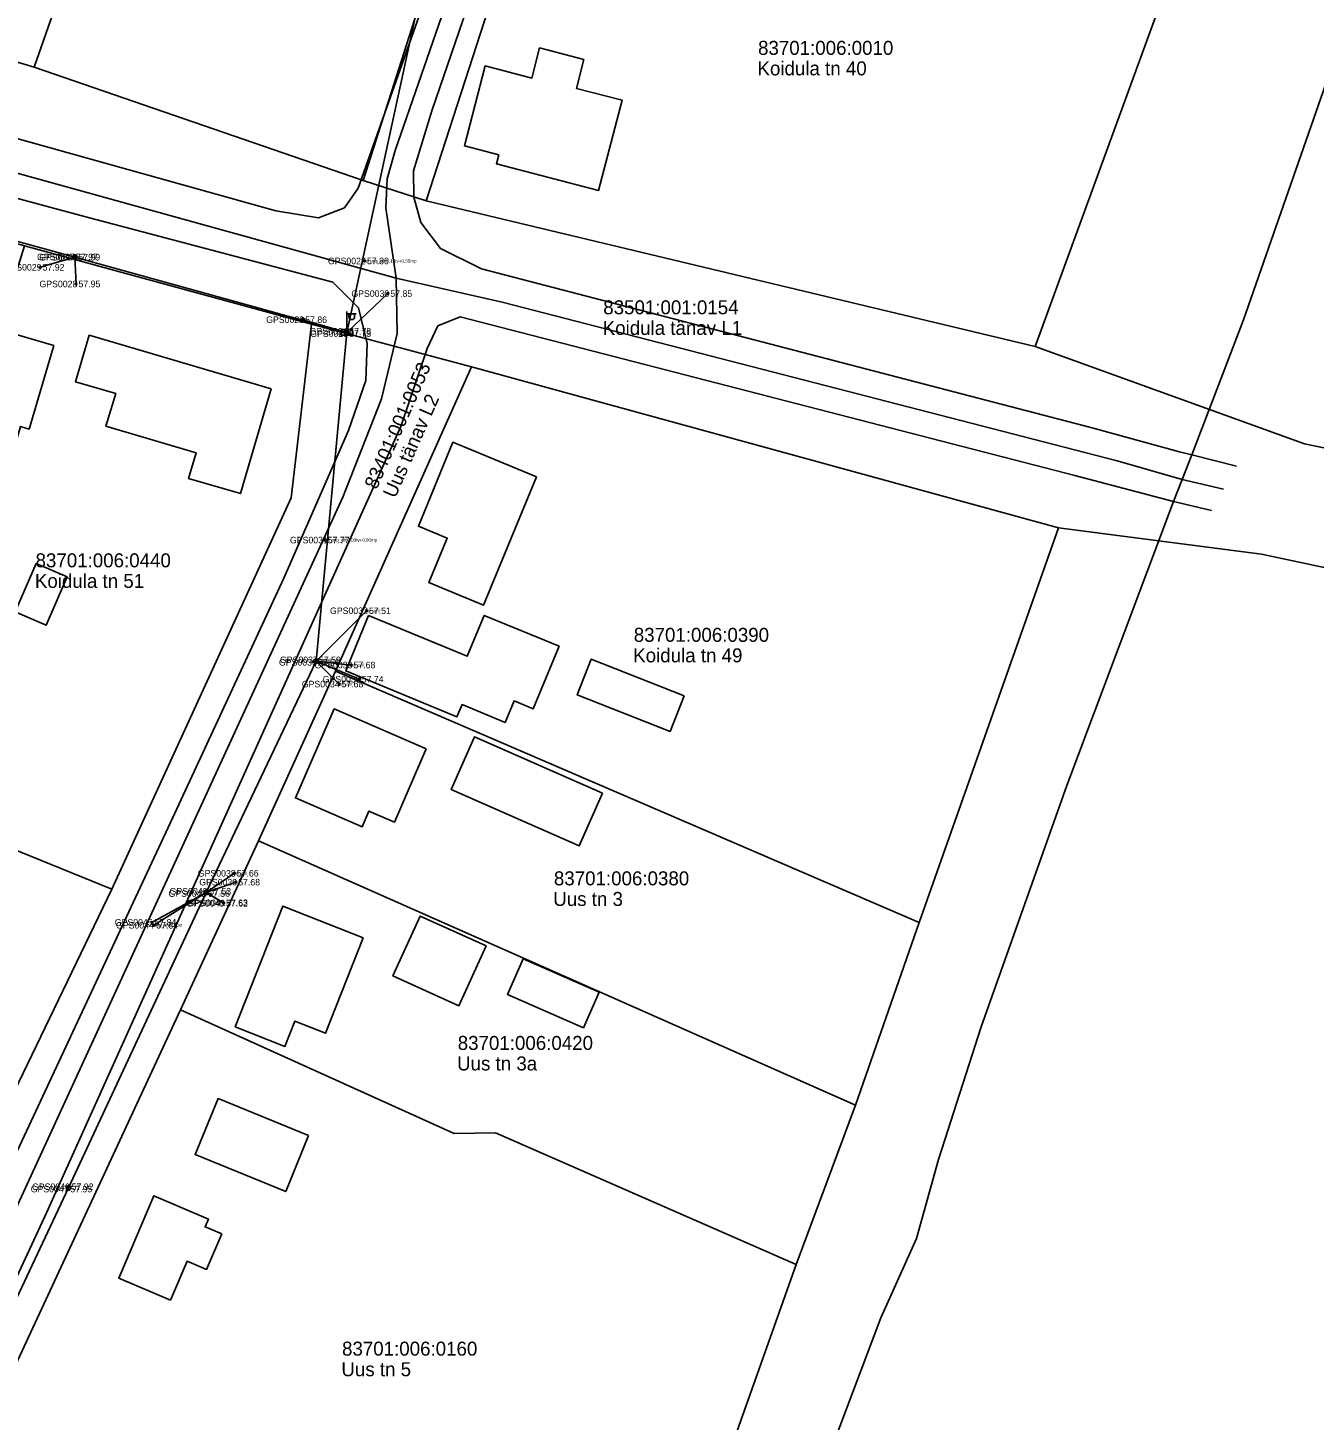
# Model space of a CAD drawing. Extents: x 580119 to 583377, y 6518915 to 6520820.
# Drawn here: x 581849.5 to 581987.4, y 6519438.4 to 6519587.7 of the extents above; entities that cross this region are included whole.
import ezdxf

# ---------------------------------------------------------------- set-up
doc = ezdxf.new("R2010")
doc.units = 0
for name, color, linetype in [('ELRAJATISMP', 7, 'Continuous'), ('Hoone Elu- või ühiskondlik hoone', 7, 'Continuous'), ('Hoone Kõrval- või tootmishoone', 7, 'Continuous'), ('L_AADRESS', 7, 'Continuous'), ('MAAMUDEL', 7, 'Continuous'), ('MOOTKORG-EH2000', 7, 'Continuous'), ('MOOTMPUNKT', 7, 'Continuous'), ('MOOTNR', 7, 'Continuous'), ('MPOHULIIN', 7, 'Continuous'), ('Muu rajatis Katusealune', 7, 'Continuous'), ('PIIR', 7, 'Continuous'), ('POST', 7, 'Continuous'), ('Rippe kõrgus', 7, 'Continuous'), ('SIOHULIIN', 7, 'Continuous'), ('Tee Liiklusala', 7, 'Continuous'), ('Tee Muu tee Pinnas', 7, 'Continuous'), ('Tee Rada Pinnas', 7, 'Continuous'), ('Tee Tänav Kruuskate', 7, 'Continuous'), ('Tee Tänav Püsikate', 7, 'Continuous'), ('TUNNUS', 7, 'Continuous')]:
    doc.layers.add(name, color=color, linetype=linetype)

msp = doc.modelspace()

# ---------------------------------------------------------------- linework, layer by layer
at = {"layer": 'ELRAJATISMP'}
for p, q in [((581883.57, 6519555.3), (581883.57, 6519554.7)), ((581883.84, 6519555.3), (581883.84, 6519554.7))]:
    msp.add_line(p, q, dxfattribs=at)
msp.add_lwpolyline([(581883.1, 6519555.3), (581884.3, 6519555.3), (581884.3, 6519554.7), (581883.1, 6519554.7)], close=True, dxfattribs=at)
at = {"layer": 'Hoone Elu- või ühiskondlik hoone'}
for points in [[(581909.12, 6519584.25), (581908.31, 6519581.17), (581913.23, 6519579.89), (581910.69, 6519570.23), (581899.73, 6519573.09), (581899.98, 6519574.04), (581896.3, 6519575), (581898.54, 6519583.57), (581903.52, 6519582.27), (581904.37, 6519585.5)], [(581875.6, 6519548.94), (581872.29, 6519537.71), (581866.74, 6519539.34), (581867.55, 6519542.08), (581857.89, 6519544.93), (581858.93, 6519548.44), (581854.62, 6519549.71), (581856.09, 6519554.69)], [(581904.04, 6519539.52), (581898.35, 6519525.75), (581892.49, 6519528.17), (581894.46, 6519532.95), (581891.37, 6519534.22), (581895.08, 6519543.22)], [(581892.22, 6519510.33), (581888.8, 6519502.48), (581886.08, 6519503.67), (581885.34, 6519501.97), (581878.19, 6519505.09), (581882.34, 6519514.62)], [(581885.47, 6519490.09), (581881.41, 6519479.85), (581878.14, 6519481.15), (581877.06, 6519478.43), (581871.74, 6519480.54), (581876.86, 6519493.48)], [(581870.31, 6519458.34), (581868.67, 6519454.52), (581866.59, 6519455.41), (581864.8, 6519451.23), (581859.26, 6519453.6), (581863.03, 6519462.43), (581868.86, 6519459.93), (581868.51, 6519459.1)]]:
    msp.add_lwpolyline(points, close=True, dxfattribs=at)
at = {"layer": 'Hoone Kõrval- või tootmishoone'}
for points in [[(581852.3, 6519553.58), (581849.64, 6519544.63), (581848.73, 6519544.91), (581846.28, 6519536.63), (581844.05, 6519529.11), (581839.44, 6519530.48), (581841.68, 6519537.99), (581846.78, 6519555.21)], [(581906.45, 6519521.36), (581903.68, 6519514.64), (581901.63, 6519515.48), (581900.68, 6519513.18), (581896.05, 6519515.09), (581895.51, 6519513.79), (581883.59, 6519518.7), (581886.04, 6519524.64), (581896.62, 6519520.27), (581898.43, 6519524.66)], [(581919.86, 6519516.04), (581918.36, 6519512.22), (581908.4, 6519516.13), (581909.89, 6519519.95)], [(581911.1, 6519505.58), (581908.61, 6519499.94), (581894.89, 6519505.99), (581897.39, 6519511.64)], [(581898.63, 6519489.21), (581895.72, 6519482.8), (581888.65, 6519485.99), (581891.55, 6519492.41)], [(581910.74, 6519484.27), (581909.07, 6519480.44), (581900.94, 6519483.99), (581902.61, 6519487.82)], [(581879.61, 6519468.87), (581877.15, 6519462.88), (581867.44, 6519466.86), (581869.9, 6519472.84)]]:
    msp.add_lwpolyline(points, close=True, dxfattribs=at)
at = {"layer": 'MOOTMPUNKT'}
for centre in [(581854.42, 6519563.09), (581850.84, 6519561.98), (581854.66, 6519563.06), (581885.6, 6519562.66), (581854.68, 6519560.19), (581888.11, 6519559.16), (581878.98, 6519556.36), (581883.7, 6519554.87), (581883.71, 6519555.12), (581881.39, 6519532.73), (581885.82, 6519525.15), (581880.46, 6519519.89), (581880.35, 6519519.62), (581884.16, 6519519.33), (581882.87, 6519517.29), (581885.04, 6519517.81), (581871.65, 6519497), (581871.8, 6519496.05), (581868.58, 6519494.83), (581868.7, 6519495.07), (581870.49, 6519493.84), (581870.5, 6519493.78), (581862.82, 6519491.74), (581863.02, 6519491.43), (581853.81, 6519463.14), (581853.95, 6519463.39)]:
    msp.add_circle(centre, 0.1, dxfattribs=at)
at = {"layer": 'MPOHULIIN'}
for p, q in [((581854.54, 6519563.07), (581850.84, 6519561.98)), ((581854.54, 6519563.07), (581854.68, 6519560.19)), ((581868.64, 6519494.95), (581871.8, 6519496.05)), ((581863.02, 6519491.43), (581868.64, 6519494.95)), ((581870.5, 6519493.78), (581868.64, 6519494.95))]:
    msp.add_line(p, q, dxfattribs=at)
for points in [[(581804.37, 6519358.03), (581821.7, 6519394.85), (581841.05, 6519436.04), (581853.88, 6519463.27), (581868.64, 6519494.95), (581880.41, 6519519.75), (581883.7, 6519555), (581891.66, 6519591.76), (581904.02, 6519627.3), (581914.64, 6519657.71), (581927.94, 6519691.6), (581940.64, 6519722.83), (581945.1, 6519721.72)], [(581883.7, 6519555), (581854.54, 6519563.07), (581818.06, 6519573.09)]]:
    msp.add_lwpolyline(points, dxfattribs=at)
at = {"layer": 'Muu rajatis Katusealune'}
msp.add_lwpolyline([(581853.73, 6519528.8), (581851.48, 6519523.59), (581848.16, 6519525.02), (581850.42, 6519530.23)], close=True, dxfattribs=at)
at = {"layer": 'PIIR'}
for points in [[(581928.38, 6519692.46), (581940.85, 6519717.73), (581950.45, 6519719.52), (581925.35, 6519668.32), (581907.23, 6519615.45), (581892.2, 6519569.11), (581885.44, 6519571.27), (581900.52, 6519618.54), (581916.9, 6519667.86)], [(581821.94, 6519597.83), (581838.33, 6519642.8), (581866.9, 6519631.31), (581850.19, 6519583.45), (581823.24, 6519591.57)], [(581866.9, 6519631.31), (581900.52, 6519618.54), (581885.44, 6519571.27), (581850.19, 6519583.45)], [(581907.23, 6519615.45), (581946.48, 6519600.74), (581971.28, 6519591.31), (581957.5, 6519553.49), (581892.2, 6519569.11)], [(581849.15, 6519564.27), (581879.93, 6519555.87), (581877.74, 6519537.26), (581858.5, 6519495.3), (581831.14, 6519506.4)], [(581877.74, 6519537.26), (581879.93, 6519555.87), (581897.06, 6519551.32), (581882.48, 6519518.68), (581874.23, 6519500.49), (581865.87, 6519482.37), (581845.35, 6519438.27), (581825.12, 6519395.18), (581814.75, 6519373.22), (581805.38, 6519353), (581791.82, 6519323.65), (581791.83, 6519322.5), (581778.45, 6519323.92), (581794.59, 6519358.62), (581807.45, 6519386.29), (581812.35, 6519397.12), (581832.11, 6519439.05), (581842.31, 6519461.71), (581858.5, 6519495.3)], [(581897.06, 6519551.32), (581960, 6519534.06), (581945.04, 6519491.74), (581882.48, 6519518.68)], [(581882.48, 6519518.68), (581945.04, 6519491.74), (581938.21, 6519472.15), (581874.23, 6519500.49)], [(581831.14, 6519506.4), (581858.5, 6519495.3), (581842.31, 6519461.71), (581812.64, 6519476.07)], [(581874.23, 6519500.49), (581938.21, 6519472.15), (581931.87, 6519455.05), (581899.64, 6519469.17), (581895.22, 6519469.11), (581865.87, 6519482.37)], [(581865.87, 6519482.37), (581895.22, 6519469.11), (581899.64, 6519469.17), (581931.87, 6519455.05), (581915.03, 6519407.6), (581845.35, 6519438.27)]]:
    msp.add_lwpolyline(points, close=True, dxfattribs=at)
msp.add_lwpolyline([(582024.21, 6519522.16), (581981.75, 6519531.22), (581960, 6519534.06), (581897.06, 6519551.32), (581879.93, 6519555.87), (581849.15, 6519564.27), (581818.32, 6519573.11), (581821.94, 6519597.83), (581823.24, 6519591.57), (581850.19, 6519583.45), (581885.44, 6519571.27), (581892.2, 6519569.11), (581957.5, 6519553.49), (581986.35, 6519543.04), (582028.98, 6519534.21)], dxfattribs=at)
at = {"layer": 'POST'}
for p, q in [((581883.7, 6519555.25), (581883.7, 6519557.25)), ((581883.7, 6519557), (581884.7, 6519557)), ((581883.93, 6519556.68), (581883.93, 6519557)), ((581884.54, 6519556.68), (581884.54, 6519557)), ((581883.7, 6519555), (581883.7, 6519555))]:
    msp.add_line(p, q, dxfattribs=at)
for points in [[(581878.98, 6519556.36), (581883.7, 6519555)], [(581885.04, 6519517.81), (581880.41, 6519519.75)]]:
    msp.add_lwpolyline(points, dxfattribs=at)
for centre, radius in [((581854.54, 6519563.07), 0.25), ((581878.98, 6519556.36), 0.2), ((581883.7, 6519555), 0.25), ((581880.41, 6519519.75), 0.25), ((581885.04, 6519517.81), 0.125), ((581885.04, 6519517.81), 0.105), ((581885.04, 6519517.81), 0.0851), ((581885.04, 6519517.81), 0.0651), ((581885.04, 6519517.81), 0.0451), ((581885.04, 6519517.81), 0.0251), ((581885.04, 6519517.81), 0.00511), ((581868.64, 6519494.95), 0.25), ((581853.88, 6519463.27), 0.25)]:
    msp.add_circle(centre, radius, dxfattribs=at)
msp.add_arc((581884.23, 6519556.68), 0.306, 180, 0, dxfattribs=at)
at = {"layer": 'SIOHULIIN'}
for p, q in [((581883.7, 6519555), (581888.11, 6519559.16)), ((581885.82, 6519525.15), (581880.41, 6519519.75)), ((581868.64, 6519494.95), (581880.41, 6519519.75)), ((581880.41, 6519519.75), (581884.16, 6519519.33)), ((581880.41, 6519519.75), (581882.87, 6519517.29)), ((581868.64, 6519494.95), (581870.49, 6519493.84))]:
    msp.add_line(p, q, dxfattribs=at)
msp.add_lwpolyline([(581862.82, 6519491.74), (581868.64, 6519494.95), (581871.65, 6519497)], dxfattribs=at)
at = {"layer": 'Tee Liiklusala'}
for points in [[(582033.56, 6519705.84), (582020.42, 6519708.13), (581989.7, 6519713.09), (581971.45, 6519717.11), (581962.41, 6519718.84), (581949.57, 6519721.3), (581934.83, 6519689.76), (581924.59, 6519668.45), (581918.69, 6519653.22), (581911.43, 6519632.11), (581903.29, 6519609.3), (581892.83, 6519578.75), (581890.84, 6519572.34), (581890.88, 6519569.49), (581891.63, 6519566.8), (581893.76, 6519564), (581898.15, 6519561.81), (581963.45, 6519544.8), (581972.95, 6519542.2), (581974.27, 6519541.87), (581979.08, 6519540.64)], [(581820.42, 6519590.52), (581822.21, 6519586.77), (581824.25, 6519583.79), (581827.31, 6519581.65), (581876.09, 6519568.04), (581880.68, 6519567.28), (581883.44, 6519568.35), (581884.93, 6519570.48), (581907.16, 6519633.3)], [(581794.51, 6519351.84), (581864.79, 6519502.46), (581876.94, 6519528.66), (581883.9, 6519544.49), (581885.73, 6519549.84), (581885.89, 6519553.82), (581884.97, 6519557.65), (581882.21, 6519560.4), (581855.6, 6519567.43), (581827.15, 6519575.07), (581823.94, 6519575.99), (581818.9, 6519575.22), (581817.12, 6519574.07), (581816.16, 6519571.75), (581808.32, 6519541.41), (581805.8, 6519531.85), (581803.29, 6519524.53), (581799.7, 6519516.36), (581796.64, 6519511.04), (581792.37, 6519505.08), (581787.23, 6519497.88), (581772.26, 6519479.54), (581751.19, 6519454.35), (581719.63, 6519414.73)], [(581976.4, 6519535.92), (581972.3, 6519536.86), (581961.74, 6519539.66), (581895.86, 6519556.66), (581893.45, 6519555.7), (581892.3, 6519553.29), (581889.5, 6519544.91), (581851.52, 6519460.58), (581830.37, 6519415.02)]]:
    msp.add_lwpolyline(points, dxfattribs=at)
at = {"layer": 'Tee Muu tee Pinnas'}
msp.add_lwpolyline([(581973.26, 6519539.24), (581972.3, 6519536.86), (581960.88, 6519506.4), (581951.7, 6519480.55), (581947.12, 6519466.3), (581944.75, 6519457.84)], dxfattribs=at)
at = {"layer": 'Tee Rada Pinnas'}
msp.add_lwpolyline([(581944.75, 6519457.84), (581940.96, 6519449.32), (581935.84, 6519435.77), (581924.04, 6519401.28), (581914.91, 6519376.59), (581907.25, 6519357.04), (581896.11, 6519339.39)], dxfattribs=at)
at = {"layer": 'Tee Tänav Kruuskate'}
msp.add_lwpolyline([(582004.7, 6519632.86), (582005, 6519630.16), (582004.46, 6519627.17), (581998.06, 6519607.69), (581988.94, 6519582.49), (581979.81, 6519556.33), (581974.27, 6519541.87), (581973.26, 6519539.24)], dxfattribs=at)
at = {"layer": 'Tee Tänav Püsikate'}
for points in [[(581888.98, 6519560.8), (581887.87, 6519568.35), (581888.02, 6519571.45), (581888.9, 6519574.5), (581904.76, 6519620.34), (581916.99, 6519654.5), (581921.23, 6519666.61), (581925.48, 6519676.03), (581933.43, 6519693.16), (581947.23, 6519723.53)], [(581815.57, 6519581.17), (581824.86, 6519578.59), (581888.98, 6519560.8)], [(581888.98, 6519560.8), (581889.1, 6519554.89), (581887.42, 6519547.86), (581883.26, 6519537.32), (581815.18, 6519389.16), (581787.73, 6519330.7)], [(581973.26, 6519539.24), (581966.26, 6519541.22), (581900.35, 6519558.24), (581888.98, 6519560.8)], [(581977.69, 6519538.19), (581973.26, 6519539.24)]]:
    msp.add_lwpolyline(points, dxfattribs=at)

# ---------------------------------------------------------------- texts
at = {"layer": 'L_AADRESS'}
for s, p in [('Koidula tn 40', (581927.72, 6519582.56)), ('Koidula tänav L1', (581911.13, 6519554.73)), ('Koidula tn 51', (581850.27, 6519527.6)), ('Koidula tn 49', (581914.4, 6519519.62)), ('Uus tn 3', (581905.83, 6519493.5)), ('Uus tn 3a', (581895.52, 6519475.86)), ('Uus tn 5', (581883.12, 6519443.07))]:
    msp.add_text(s, height=1.5, dxfattribs=at).set_placement(p)
msp.add_text('Uus tänav L2', height=1.5, rotation=66.2763, dxfattribs=at).set_placement((581888.89, 6519537.14))
at = {"layer": 'MAAMUDEL'}
for s, p in [(' si_ohl', (581885.82, 6519524.98)), (' kaabel', (581880.46, 6519519.71)), (' kaabel', (581880.35, 6519519.44)), (' si_ohl', (581884.16, 6519519.16)), (' si_ohl', (581882.87, 6519517.11)), (' si_ohl', (581871.65, 6519496.82)), (' mp_ohl5.10m', (581863.02, 6519491.26))]:
    msp.add_text(s, height=0.35, dxfattribs=at).set_placement(p)
at = {"layer": 'MOOTKORG-EH2000'}
for s, p in [(' 57.97', (581854.42, 6519562.74)), (' 57.99', (581854.66, 6519562.71)), (' 57.92', (581850.84, 6519561.63)), (' 57.86', (581885.6, 6519562.31)), (' 57.95', (581854.68, 6519559.84)), (' 57.85', (581888.11, 6519558.81)), (' 57.86', (581878.98, 6519556.01)), (' 57.73', (581883.7, 6519554.52)), (' 57.78', (581883.71, 6519554.77)), (' 57.77', (581881.39, 6519532.38)), (' 57.51', (581885.82, 6519524.8)), (' 57.66', (581880.35, 6519519.27)), (' 57.59', (581880.46, 6519519.54)), (' 57.68', (581884.16, 6519518.98)), (' 57.68', (581882.87, 6519516.94)), (' 57.74', (581885.04, 6519517.46)), (' 57.66', (581871.65, 6519496.65)), (' 57.68', (581871.8, 6519495.7)), (' 57.56', (581868.58, 6519494.48)), (' 57.53', (581868.7, 6519494.72)), (' 57.63', (581870.49, 6519493.49)), (' 57.62', (581870.5, 6519493.43)), (' 57.84', (581862.82, 6519491.39)), (' 57.84', (581863.02, 6519491.08)), (' 57.95', (581853.81, 6519462.79)), (' 57.92', (581853.95, 6519463.04))]:
    msp.add_text(s, height=0.7, dxfattribs=at).set_placement(p)
at = {"layer": 'MOOTNR'}
for s, p in [('GPS0027 ', (581850.5, 6519562.74)), ('GPS0026 ', (581850.74, 6519562.71)), ('GPS0029 ', (581846.92, 6519561.63)), ('GPS0022 ', (581881.68, 6519562.31)), ('GPS0028 ', (581850.76, 6519559.84)), ('GPS0030 ', (581884.19, 6519558.81)), ('GPS0023 ', (581875.06, 6519556.01)), ('GPS0024 ', (581879.72, 6519554.77)), ('GPS0025 ', (581879.78, 6519554.52)), ('GPS0031 ', (581877.61, 6519532.38)), ('GPS0032 ', (581881.9, 6519524.8)), ('GPS0036 ', (581876.43, 6519519.27)), ('GPS0037 ', (581876.54, 6519519.54)), ('GPS0033 ', (581880.24, 6519518.98)), ('GPS0034 ', (581878.88, 6519516.94)), ('GPS0035 ', (581881.12, 6519517.46)), ('GPS0038 ', (581867.73, 6519496.65)), ('GPS0039 ', (581867.89, 6519495.7)), ('GPS0042 ', (581864.59, 6519494.48)), ('GPS0043 ', (581864.71, 6519494.72)), ('GPS0040 ', (581866.51, 6519493.43)), ('GPS0041 ', (581866.64, 6519493.49)), ('GPS0045 ', (581858.83, 6519491.39)), ('GPS0044 ', (581858.96, 6519491.08)), ('GPS0047 ', (581849.82, 6519462.79)), ('GPS0046 ', (581849.96, 6519463.04))]:
    msp.add_text(s, height=0.7, dxfattribs=at).set_placement(p)
at = {"layer": 'Rippe kõrgus'}
for s, p in [(' el_mp_ohl7.10tv+0.50mp', (581885.6, 6519562.48)), (' el_mp_ohl7.00tv+0.90mp', (581881.39, 6519532.56))]:
    msp.add_text(s, height=0.35, dxfattribs=at).set_placement(p)
at = {"layer": 'TUNNUS'}
for s, p in [('83701:006:0010', (581927.78, 6519584.76)), ('83501:001:0154', (581911.19, 6519556.94)), ('83701:006:0440', (581850.34, 6519529.81)), ('83701:006:0390', (581914.46, 6519521.82)), ('83701:006:0380', (581905.9, 6519495.71)), ('83701:006:0420', (581895.59, 6519478.06)), ('83701:006:0160', (581883.19, 6519445.28))]:
    msp.add_text(s, height=1.5, dxfattribs=at).set_placement(p)
msp.add_text('83401:001:0053', height=1.5, rotation=66.2763, dxfattribs=at).set_placement((581886.9, 6519538.08))

doc.saveas('drawing.dxf')
